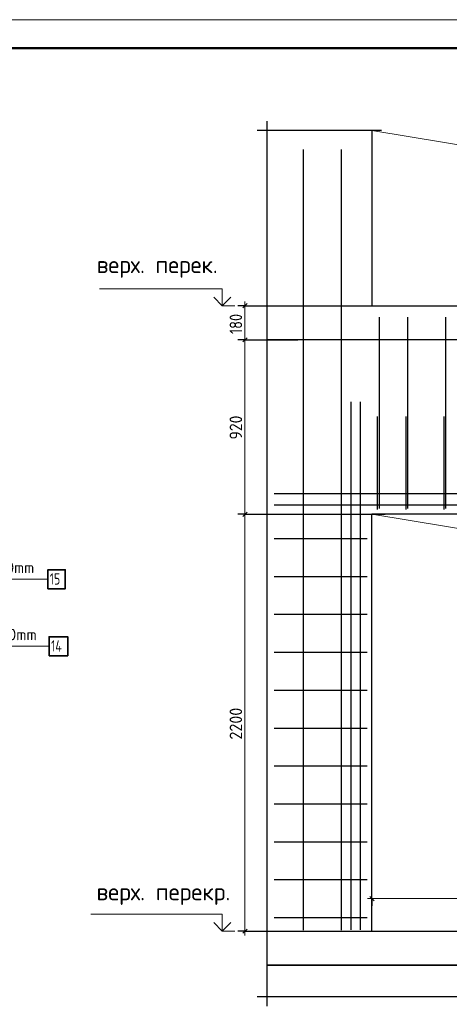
# Model space of a CAD drawing. Header units: millimetres. Extents: x -49773 to 2322955, y -3321 to 58485.
# Tile 352 of 580: x 1305494 to 1313040, y 38760 to 56079. Entities that reach past the tile are written whole.
import ezdxf

# ---------------------------------------------------------------- set-up
doc = ezdxf.new("R2010")
doc.units = ezdxf.units.MM
for name, color, linetype, lineweight in [('Standard', 7, 'Continuous', 25), ('Арм.стержн. Арматура края', 96, 'Continuous', 35), ('Арм.стержн. вертикальными 1', 22, 'Continuous', 35), ('Арм.стержн. Доп. арматура', 180, 'Continuous', 35), ('Арм.стержн.горизонт. 2', 202, 'Continuous', 35), ('Высотная отметки_ общее', 7, 'Continuous', 13), ('Перекрытие_ общее', 7, 'Continuous', 35), ('Размерная линия_ общее', 7, 'Continuous', 13), ('Стена_ общее', 7, 'Continuous', 35)]:
    doc.layers.add(name, color=color, linetype=linetype, lineweight=lineweight)
doc.layers.add('Арм.стержн. вертикальными 2', color=7, linetype='Continuous', lineweight=35, true_color=0x006e00)
doc.styles.add('ISOCPEUR', font='txt')

msp = doc.modelspace()

# ---------------------------------------------------------------- linework, layer by layer
at = {"layer": 'Standard', "color": 7, "linetype": 'Continuous', "lineweight": 25, "transparency": 33554687}
for p, q in [((1309833.4, 54295), (1309833.4, 50880.7)), ((1311847.8, 54128.3), (1309666.7, 54128.3)), ((1309833.4, 51214), (1309833.4, 50280.7)), ((1309833.4, 50614), (1309833.4, 39880.7)), ((1309833.4, 40214), (1309833.4, 39280.7)), ((1309833.4, 39614), (1309833.4, 38729.9)), ((1309666.7, 38896.6), (1317731.1, 38896.6))]:
    msp.add_line(p, q, dxfattribs=at)
at = {"layer": 'Standard', "color": 7, "linetype": 'Continuous', "lineweight": 13, "transparency": 33554687}
msp.add_lwpolyline([(1284061.9, -3321.3), (1326061.9, -3321.3), (1326061.9, 56078.7), (1284061.9, 56078.7), (1284061.9, -3321.3)], close=True, dxfattribs=at)
at = {"layer": 'Standard', "color": 7, "linetype": 'Continuous', "lineweight": 50, "transparency": 33554687}
msp.add_lwpolyline([(1286061.9, 55578.7), (1325561.9, 55578.7), (1325561.9, -2821.3), (1286061.9, -2821.3), (1286061.9, 55578.7)], close=True, dxfattribs=at)
at = {"layer": 'Standard', "color": 7, "linetype": 'Continuous', "lineweight": 13, "transparency": 33554687}
for points in [[(1316181.1, 51047.3), (1315544.7, 53491.9), (1311681.1, 54128.3)], [(1316181.1, 40047.3), (1315544.7, 46744.3), (1311681.1, 47380.7)]]:
    msp.add_lwpolyline(points, dxfattribs=at)
at = {"layer": 'Арм.стержн. Арматура края', "color": 4, "linetype": 'Continuous', "lineweight": 25, "transparency": 33554687}
for p, q in [((1311781.1, 47464), (1311781.1, 49097.3)), ((1312281.1, 47464), (1312281.1, 49097.3)), ((1312947.8, 47464), (1312947.8, 49097.3)), ((1311597.8, 46947.3), (1309964.4, 46947.3)), ((1311597.8, 46280.7), (1309964.4, 46280.7)), ((1311597.8, 45614), (1309964.4, 45614)), ((1311597.8, 44947.3), (1309964.4, 44947.3)), ((1311597.8, 44280.7), (1309964.4, 44280.7)), ((1311597.8, 43614), (1309964.4, 43614)), ((1311597.8, 42947.3), (1309964.4, 42947.3)), ((1311597.8, 42280.7), (1309964.4, 42280.7)), ((1311597.8, 41614), (1309964.4, 41614)), ((1311597.8, 40947.3), (1309964.4, 40947.3)), ((1311597.8, 40280.7), (1309964.4, 40280.7))]:
    msp.add_line(p, q, dxfattribs=at)
at = {"layer": 'Арм.стержн. вертикальными 1', "color": 4, "linetype": 'Continuous', "lineweight": 25, "transparency": 33554687}
for p, q in [((1310481.1, 40064), (1310481.1, 53797.3)), ((1310481.1, 40064), (1310481.1, 53797.3)), ((1311147.8, 40064), (1311147.8, 53797.3)), ((1311147.8, 40064), (1311147.8, 53797.3)), ((1311814.4, 47480.7), (1311814.4, 50847.3)), ((1312314.4, 47480.7), (1312314.4, 50847.3)), ((1312981.1, 47480.7), (1312981.1, 50847.3)), ((1311814.4, 47480.7), (1311814.4, 50580.7)), ((1312314.4, 47480.7), (1312314.4, 50580.7)), ((1312981.1, 47480.7), (1312981.1, 50580.7))]:
    msp.add_line(p, q, dxfattribs=at)
at = {"layer": 'Арм.стержн. вертикальными 2', "color": 7, "linetype": 'Continuous', "lineweight": 13, "transparency": 33554687}
msp.add_line((1304090.6, 45057.4), (1306010.6, 45057.4), dxfattribs=at)
at = {"layer": 'Арм.стержн. вертикальными 2', "color": 7, "linetype": 'Continuous', "lineweight": 35, "transparency": 33554687}
msp.add_lwpolyline([(1306010.6, 44890.7), (1306337.2, 44890.7), (1306337.2, 45224), (1306010.6, 45224), (1306010.6, 44890.7)], dxfattribs=at)
at = {"layer": 'Арм.стержн. Доп. арматура', "color": 211, "linetype": 'Continuous', "lineweight": 25, "true_color": 0xff54ff, "transparency": 33554687}
for p, q in [((1311314.4, 40070.7), (1311314.4, 49357.3)), ((1311314.4, 40070.7), (1311314.4, 49357.3)), ((1311481.1, 40070.7), (1311481.1, 49357.3)), ((1311481.1, 40070.7), (1311481.1, 49357.3)), ((1309964.4, 47747.3), (1323974.4, 47747.3)), ((1309964.4, 47747.3), (1323974.4, 47747.3)), ((1309964.4, 47547.3), (1323974.4, 47547.3)), ((1309964.4, 47547.3), (1323974.4, 47547.3))]:
    msp.add_line(p, q, dxfattribs=at)
at = {"layer": 'Арм.стержн.горизонт. 2', "color": 7, "linetype": 'Continuous', "lineweight": 13, "transparency": 33554687}
msp.add_line((1304128.4, 46236.4), (1305988.4, 46236.4), dxfattribs=at)
at = {"layer": 'Арм.стержн.горизонт. 2', "color": 7, "linetype": 'Continuous', "lineweight": 35, "transparency": 33554687}
msp.add_lwpolyline([(1305988.4, 46069.7), (1306295.1, 46069.7), (1306295.1, 46403.1), (1305988.4, 46403.1), (1305988.4, 46069.7)], dxfattribs=at)
at = {"layer": 'Высотная отметки_ общее', "color": 7, "linetype": 'Continuous', "lineweight": 13, "transparency": 33554687}
for p, q in [((1306894.6, 51347.3), (1309051.2, 51347.3)), ((1309051.2, 51047.3), (1309051.2, 51347.3)), ((1309051.2, 51047.3), (1308901.2, 51197.3)), ((1309051.2, 51047.3), (1309201.2, 51197.3)), ((1309051.2, 51047.3), (1309051.2, 51047.3)), ((1309051.2, 51047.3), (1309051.2, 51047.3)), ((1309051.2, 51047.3), (1309051.2, 51047.3)), ((1309051.2, 51047.3), (1309051.2, 51047.3)), ((1306743.1, 40347.3), (1309051.2, 40347.3)), ((1309051.2, 40047.3), (1308901.2, 40197.3)), ((1309051.2, 40047.3), (1309051.2, 40347.3)), ((1309051.2, 40047.3), (1309201.2, 40197.3)), ((1309051.2, 40047.3), (1309051.2, 40047.3)), ((1309051.2, 40047.3), (1309051.2, 40047.3)), ((1309051.2, 40047.3), (1309271.7, 40047.3)), ((1309051.2, 40047.3), (1309051.2, 40047.3)), ((1309051.2, 40047.3), (1309051.2, 40047.3))]:
    msp.add_line(p, q, dxfattribs=at)
msp.add_lwpolyline([(1309051.2, 51047.3), (1309085.1, 51047.3), (1309085.1, 51047.3), (1309271.7, 51047.3)], dxfattribs=at)
at = {"layer": 'Перекрытие_ общее', "color": 7, "linetype": 'Continuous', "lineweight": 25, "transparency": 33554687}
for p, q in [((1309833.4, 51047.3), (1311981.1, 51047.3)), ((1311981.1, 51047.3), (1316647.8, 51047.3)), ((1317564.4, 50447.3), (1309833.4, 50447.3)), ((1309833.4, 40047.3), (1311981.1, 40047.3)), ((1311981.1, 40047.3), (1316647.8, 40047.3)), ((1317564.4, 39447.3), (1309833.4, 39447.3))]:
    msp.add_line(p, q, dxfattribs=at)
at = {"layer": 'Размерная линия_ общее', "color": 7, "linetype": 'Continuous', "lineweight": 13, "transparency": 33554687}
for p, q in [((1309451.2, 51047.3), (1309451.2, 51122.3)), ((1309451.2, 50447.3), (1309451.2, 51047.3)), ((1309451.2, 47380.7), (1309451.2, 50447.3)), ((1311681.1, 40619.3), (1311606.1, 40619.3)), ((1316647.8, 40619.3), (1311681.1, 40619.3)), ((1309451.2, 40047.3), (1309451.2, 39972.3))]:
    msp.add_line(p, q, dxfattribs=at)
at = {"layer": 'Размерная линия_ общее', "color": 253, "linetype": 'Continuous', "lineweight": -3, "true_color": 0xa0a0a0, "transparency": 33554687}
for p, q in [((1309451.2, 51047.3), (1309326.2, 51047.3)), ((1309451.2, 51047.3), (1309576.2, 51047.3)), ((1309451.2, 51047.3), (1310364.2, 51047.3)), ((1309451.2, 50447.3), (1309326.2, 50447.3)), ((1309451.2, 50447.3), (1309576.2, 50447.3)), ((1309451.2, 47380.7), (1309326.2, 47380.7)), ((1309451.2, 47380.7), (1309576.2, 47380.7)), ((1311681.1, 40619.3), (1311681.1, 40744.3)), ((1311681.1, 40619.3), (1311681.1, 40494.3)), ((1309451.2, 40047.3), (1309326.2, 40047.3)), ((1309451.2, 40047.3), (1309576.2, 40047.3)), ((1309451.2, 40047.3), (1310282.2, 40047.3))]:
    msp.add_line(p, q, dxfattribs=at)
at = {"layer": 'Размерная линия_ общее', "color": 7, "linetype": 'Continuous', "lineweight": 25, "transparency": 33554687}
for p, q in [((1309413.7, 51009.8), (1309488.7, 51084.8)), ((1309413.7, 50409.8), (1309488.7, 50484.8)), ((1309413.7, 47343.2), (1309488.7, 47418.2)), ((1311718.6, 40581.8), (1311643.6, 40656.8)), ((1309413.7, 40009.8), (1309488.7, 40084.8))]:
    msp.add_line(p, q, dxfattribs=at)
at = {"layer": 'Размерная линия_ общее', "color": 253, "linetype": 'Continuous', "lineweight": -3, "true_color": 0xa0a0a0, "transparency": 33554687}
for points in [[(1309451.2, 50447.3), (1309468.2, 50447.3), (1309468.2, 50447.3), (1310377.7, 50447.3)], [(1309451.2, 47380.7), (1309468.2, 47380.7), (1309468.2, 47380.7), (1309468.2, 47380.7), (1309468.2, 47380.7), (1311914.4, 47380.7)]]:
    msp.add_lwpolyline(points, dxfattribs=at)
at = {"layer": 'Размерная линия_ общее', "color": 7, "linetype": 'Continuous', "lineweight": 13, "transparency": 33554687}
msp.add_lwpolyline([(1309451.2, 40047.3), (1309451.2, 43457.3), (1309451.2, 43457.3), (1309451.2, 47380.7)], dxfattribs=at)
at = {"layer": 'Стена_ общее', "color": 7, "linetype": 'Continuous', "lineweight": 25, "transparency": 33554687}
for p, q in [((1311681.1, 54128.3), (1311681.1, 51047.3)), ((1309833.4, 51047.3), (1311981.1, 51047.3)), ((1317564.4, 50447.3), (1309833.4, 50447.3)), ((1316181.1, 47380.7), (1311681.1, 47380.7)), ((1311681.1, 40047.3), (1311681.1, 47380.7)), ((1309833.4, 40047.3), (1311981.1, 40047.3)), ((1309833.4, 39447.3), (1317564.4, 39447.3))]:
    msp.add_line(p, q, dxfattribs=at)

# ---------------------------------------------------------------- texts
at = {"layer": 'Арм.стержн. вертикальными 2', "color": 7, "linetype": 'Continuous', "lineweight": 25, "transparency": 33554687, "char_height": 200, "attachment_point": 7, "style": 'ISOCPEUR'}
for s, insert, width in [('\\W0.96;ø16 L=2340mm ', (1304110.6, 45164), 1975.096), ('\\W0.76;14', (1306043.9, 44964), 336.373)]:
    msp.add_mtext(s, dxfattribs=dict(at, insert=insert, width=width))
at = {"layer": 'Арм.стержн.горизонт. 2', "color": 7, "linetype": 'Continuous', "lineweight": 25, "transparency": 33554687, "char_height": 200, "attachment_point": 7, "style": 'ISOCPEUR'}
for s, insert, width in [('\\W0.94;ø12 L=1570mm ', (1304148.4, 46343.1), 1913.071), ('\\W0.75;15', (1306021.7, 46143.1), 314.859)]:
    msp.add_mtext(s, dxfattribs=dict(at, insert=insert, width=width))
at = {"layer": 'Высотная отметки_ общее', "color": 7, "linetype": 'Continuous', "lineweight": 25, "transparency": 33554687, "char_height": 300, "attachment_point": 7, "style": 'ISOCPEUR'}
for s, insert, width in [('\\W0.97;верх. перек.', (1306847.7, 51540.2), 2394.329), ('\\W0.98;верх. перекр.', (1306842.4, 40508.5), 2604.473)]:
    msp.add_mtext(s, dxfattribs=dict(at, insert=insert, width=width))
at = {"layer": 'Размерная линия_ общее', "color": 7, "linetype": 'Continuous', "lineweight": 25, "transparency": 33554687, "char_height": 220, "attachment_point": 7, "rotation": 90, "style": 'ISOCPEUR'}
for s, insert, width in [('\\W0.83;180', (1309401.2, 50549.3), 508.571), ('\\W0.91;920', (1309401.2, 48694), 561.988), ('\\W0.93;2200', (1309401.2, 43417), 718.101)]:
    msp.add_mtext(s, dxfattribs=dict(at, insert=insert, width=width))

doc.saveas('drawing.dxf')
